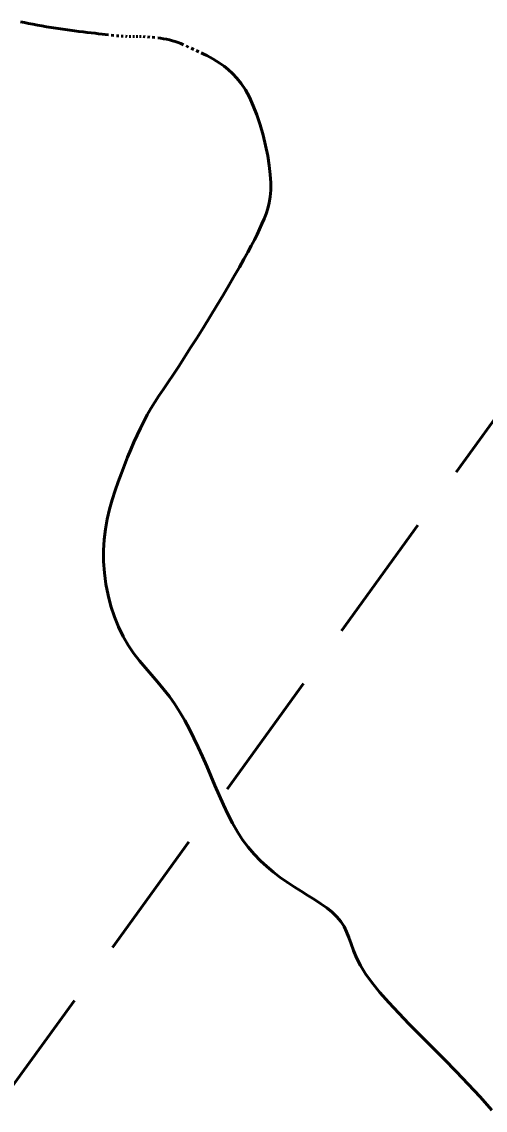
# Model space of a CAD drawing. Extents: x 553962 to 842807, y 8883888 to 9032388.
# Drawn here: x 698988 to 700588, y 8952304 to 8956063 of the extents above; entities that cross this region are included whole.
import ezdxf

# ---------------------------------------------------------------- set-up
doc = ezdxf.new("R2010")
doc.units = 0
doc.header["$LTSCALE"] = 150
doc.linetypes.add('MEDIUM_DASHED', pattern=[4.5, 3, -1.5])
doc.layers.add('24', color=7, linetype='Continuous', lineweight=25)
doc.layers.add('60', color=7, linetype='Continuous', lineweight=53)

msp = doc.modelspace()

# ---------------------------------------------------------------- linework, layer by layer
at = {"layer": '24', "lineweight": 53}
for p, q in [((699306.4, 8956015.8), (699297.1, 8956016.8)), ((699323.6, 8956014.3), (699315.3, 8956015)), ((699338.8, 8956013.3), (699331.4, 8956013.7)), ((699352.6, 8956012.7), (699345.9, 8956013)), ((699365.2, 8956012.5), (699359, 8956012.6)), ((699377.1, 8956012.3), (699371.2, 8956012.4)), ((699388.8, 8956012.2), (699382.9, 8956012.3)), ((699400.9, 8956012), (699394.7, 8956012.1)), ((699414.3, 8956011.4), (699407.4, 8956011.7)), ((699429.8, 8956010.4), (699421.8, 8956011)), ((699447.7, 8956008.8), (699438.5, 8956009.7)), ((699564.3, 8955975.6), (699555.5, 8955979.7)), ((699581.7, 8955967.5), (699573.1, 8955971.5)), ((699599, 8955959.6), (699590.3, 8955963.6))]:
    msp.add_line(p, q, dxfattribs=at)
for points in [[(699287.1, 8956017.8), (699276.6, 8956019), (699265.5, 8956020.3), (699253.7, 8956021.7), (699241.2, 8956023.2), (699228.1, 8956024.7), (699214.3, 8956026.3), (699200, 8956028.1), (699185.2, 8956029.9), (699170, 8956031.8), (699154.4, 8956033.8), (699138.5, 8956036), (699122.5, 8956038.3), (699106.3, 8956040.7), (699090.1, 8956043.3), (699073.9, 8956046), (699057.9, 8956048.7), (699042.2, 8956051.5), (699026.9, 8956054.4), (699012.1, 8956057.3), (698997.8, 8956060.2), (698984.3, 8956063.1)], [(699546.5, 8955983.8), (699537.3, 8955987.7), (699527.9, 8955991.4), (699518.3, 8955994.8), (699508.4, 8955997.8), (699498.3, 8956000.5), (699488, 8956002.8), (699477.7, 8956004.7), (699467.5, 8956006.4), (699457.4, 8956007.7)], [(699780.5, 8955289.2), (699791.1, 8955309.7), (699800.6, 8955328.8), (699809.3, 8955347), (699817.2, 8955364.7), (699824.6, 8955382.1), (699831.3, 8955399.8), (699837.2, 8955418.2), (699841.9, 8955437.6), (699845.4, 8955458.6), (699847.4, 8955481.6), (699847.7, 8955507), (699846.2, 8955535.2), (699842.7, 8955566.6), (699837.2, 8955600.3), (699830.1, 8955635.5), (699821.4, 8955671.3), (699811.2, 8955706.8), (699799.9, 8955741.1), (699787.5, 8955773.3), (699774.2, 8955802.5), (699760.2, 8955828), (699745.7, 8955850), (699730.8, 8955868.8), (699715.9, 8955884.8), (699701.2, 8955898.2), (699686.8, 8955909.6), (699673.1, 8955919.3), (699660.1, 8955927.5), (699648.2, 8955934.6), (699637.1, 8955940.8), (699626.8, 8955946.3), (699617.1, 8955951.1), (699607.8, 8955955.6)], [(699278.7, 8954120.9), (699273.4, 8954159.9), (699270.6, 8954198.8), (699270.2, 8954237.1), (699272.4, 8954274.3), (699276.9, 8954310.4), (699283.3, 8954345.4), (699291.3, 8954379.3), (699300.5, 8954412.1), (699310.6, 8954443.7), (699321.3, 8954474.3), (699332.1, 8954503.7), (699342.9, 8954532), (699353.6, 8954559.3), (699364.3, 8954585.6), (699375.2, 8954611), (699386.3, 8954635.6), (699397.6, 8954659.4), (699409.3, 8954682.5), (699421.5, 8954704.9), (699434.3, 8954726.9), (699447.7, 8954748.7), (699461.9, 8954770.9), (699477, 8954793.8), (699493.1, 8954818), (699510.4, 8954843.8), (699528.9, 8954871.7), (699548.8, 8954902.1), (699570.1, 8954935.3), (699592.4, 8954970.7), (699615.3, 8955007.6), (699638.3, 8955045.1), (699661.1, 8955082.6), (699683, 8955119.1), (699703.8, 8955154), (699722.8, 8955186.5), (699739.9, 8955216), (699755.1, 8955242.7), (699768.5, 8955267), (699780.5, 8955289.2)], [(699976.1, 8953045.1), (699952.3, 8953059.7), (699928.3, 8953074.9), (699904.2, 8953090.9), (699880.4, 8953107.7), (699857, 8953125.7), (699834.1, 8953144.9), (699811.8, 8953165.5), (699790.4, 8953187.8), (699769.9, 8953211.7), (699750.6, 8953237.6), (699732.5, 8953265.5), (699715.5, 8953295.1), (699699.4, 8953326.2), (699684.1, 8953358.4), (699669.3, 8953391.4), (699654.9, 8953424.8), (699640.7, 8953458.5), (699626.5, 8953491.9), (699612.2, 8953524.9), (699597.7, 8953557.3), (699582.7, 8953589), (699567.2, 8953619.9), (699551.1, 8953649.9), (699534.2, 8953678.8), (699516.5, 8953706.6), (699497.7, 8953733.1), (699477.8, 8953758.4), (699457.2, 8953782.8), (699436.2, 8953806.9), (699415.1, 8953831.2), (699394.3, 8953856.1), (699374.3, 8953882.2), (699355.3, 8953910.1), (699337.8, 8953940.1), (699322, 8953972.8), (699308, 8954007.6), (699296.1, 8954044.2), (699286.3, 8954082.2), (699278.7, 8954120.9)], [(700611, 8952303.5), (700570.1, 8952349.2), (700528.7, 8952393.8), (700487.3, 8952437.2), (700445.8, 8952479.6), (700404.8, 8952521.2), (700364.6, 8952561.8), (700325.9, 8952601.2), (700289.2, 8952639.2), (700255.2, 8952675.8), (700224.5, 8952710.6), (700197.6, 8952743.6), (700175.2, 8952774.6), (700157.5, 8952803.5), (700143.9, 8952830.2), (700133.3, 8952855.1), (700124.7, 8952878.2), (700117, 8952899.6), (700109.4, 8952919.6), (700100.7, 8952938.1), (700089.9, 8952955.5), (700076.3, 8952971.8), (700060.1, 8952987.2), (700041.5, 8953002.1), (700021.1, 8953016.5), (699999.1, 8953030.8), (699976.1, 8953045.1)]]:
    msp.add_lwpolyline(points, dxfattribs=at)
at = {"layer": '60', "linetype": 'MEDIUM_DASHED'}
msp.add_line((700750.8, 8954871.7), (698954.1, 8952383.9), dxfattribs=at)

doc.saveas('drawing.dxf')
